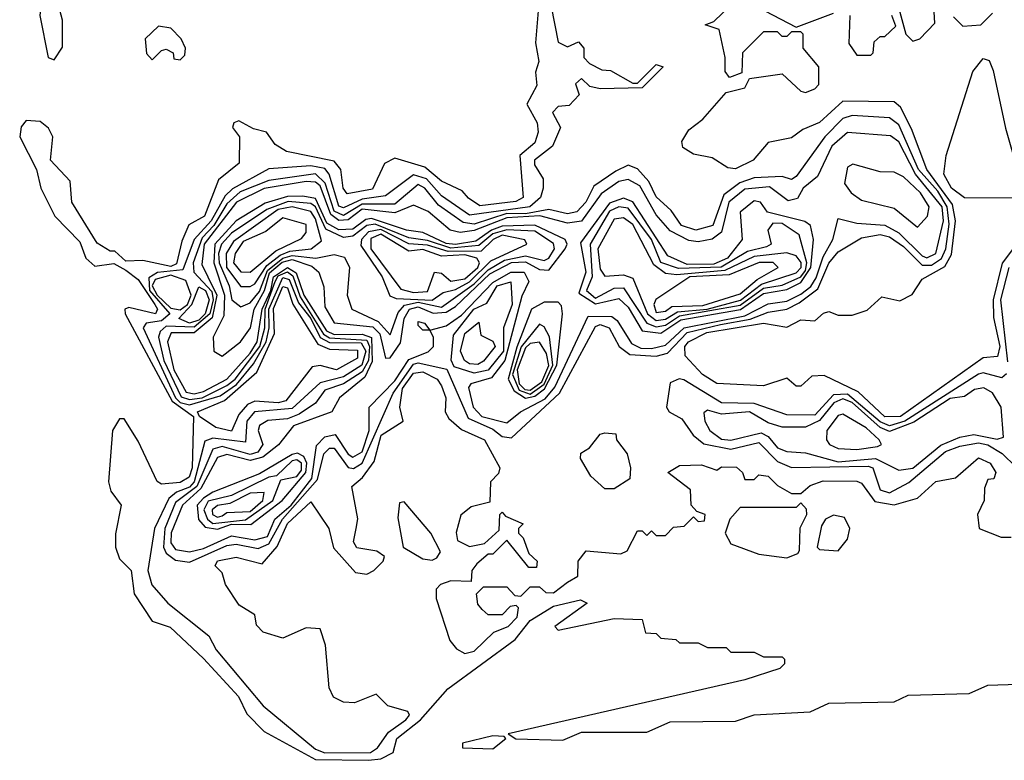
# Model space of a CAD drawing. Extents: x 2889633 to 3052318, y 540750 to 918690.
# Tile 520 of 656: x 2967231 to 2969341, y 836098 to 837686. Entities that reach past the tile are written whole.
import ezdxf

# ---------------------------------------------------------------- set-up
doc = ezdxf.new("R2010")
doc.units = 0

msp = doc.modelspace()

# ---------------------------------------------------------------- linework, layer by layer
at = {"layer": '0CON02XD'}
for points in [[(2967305, 837600), (2967323, 837627), (2967323.3, 837685), (2967311.7, 837728.3), (2967340, 837775), (2967300, 837805), (2967300, 837815), (2967320, 837835), (2967322.5, 837845), (2967320, 837855), (2967305, 837862.5), (2967285, 837847.5), (2967281.2, 837835), (2967290, 837815), (2967290, 837795), (2967282.7, 837777.3), (2967274.2, 837695), (2967292.5, 837605), (2967305, 837600)], [(2968362, 837755), (2968385, 837637.5), (2968405, 837627.5), (2968428.3, 837638.3), (2968440, 837625), (2968440, 837605), (2968451.7, 837591.7), (2968478.3, 837578.3), (2968497, 837577), (2968545, 837550), (2968555, 837550), (2968595, 837590), (2968610, 837585), (2968565, 837540), (2968475, 837537.5), (2968452.5, 837542.5), (2968435, 837560), (2968421.7, 837548.3), (2968430, 837525), (2968408.3, 837501.7), (2968385, 837500), (2968373, 837487), (2968390, 837455), (2968372.5, 837415), (2968334, 837385), (2968334.4, 837374.4), (2968352.5, 837345), (2968352.5, 837325), (2968346.7, 837305), (2968324.2, 837285), (2968195, 837266.9), (2968135, 837308.1), (2968102.9, 837345), (2968075, 837353.3), (2968015, 837308), (2967965, 837301.2), (2967925, 837282.7), (2967915, 837285.8), (2967894.6, 837354.6), (2967885, 837366.7), (2967855, 837372.9), (2967765, 837366.2), (2967687, 837323), (2967671.6, 837308.4), (2967641.5, 837255), (2967605.3, 837214.7), (2967580.7, 837149.3), (2967526.2, 837143.8), (2967507.7, 837132.3), (2967509, 837105), (2967553.1, 837055), (2967535, 837040.4), (2967502.5, 837035), (2967496, 837025), (2967565, 836875.5), (2967575, 836865.3), (2967595, 836860), (2967660.6, 836879.4), (2967695.9, 836904.1), (2967732, 836948), (2967759.5, 836995), (2967765.9, 837025), (2967764.8, 837065), (2967795, 837133.2), (2967808.8, 837128.8), (2967828.6, 837078.6), (2967854.7, 837045), (2967875, 837004.6), (2967895, 836994.1), (2967962.9, 836992.9), (2967972.5, 836975), (2967964.4, 836945), (2967925, 836920), (2967875, 836907.5), (2967815, 836852.2), (2967734.6, 836845.4), (2967717.8, 836825), (2967715, 836780), (2967645, 836788.9), (2967627.9, 836782.1), (2967605, 836695.6), (2967595, 836683.9), (2967567, 836673), (2967550.7, 836659.3), (2967520, 836595), (2967506, 836505), (2967514.3, 836474.3), (2967548.8, 836435), (2967636.7, 836365), (2967652, 836335), (2967752.5, 836215), (2967865, 836122.5), (2967885, 836114.5), (2967982.5, 836115), (2967998, 836125), (2968021.1, 836158.9), (2968058.8, 836185), (2968066.2, 836195), (2968063, 836203), (2968020, 836215), (2967995, 836240), (2967948.8, 836221.2), (2967925, 836223.3), (2967903.6, 836233.6), (2967893.9, 836253.9), (2967886.2, 836345), (2967875, 836380), (2967845, 836382.5), (2967795, 836360), (2967753, 836373), (2967738.3, 836388.3), (2967735, 836410), (2967701.2, 836431.2), (2967672, 836475), (2967665, 836500), (2967650, 836515), (2967655, 836526.2), (2967695, 836533.8), (2967750.7, 836519.3), (2967783.1, 836556.9), (2967805, 836605.6), (2967855, 836652.5), (2967893.3, 836595), (2967903.8, 836553.8), (2967950.7, 836500.7), (2967975, 836497.5), (2967990, 836505), (2968010, 836525), (2968012.5, 836535), (2967996.4, 836546.4), (2967953.8, 836553.8), (2967946.4, 836566.4), (2967952, 836595), (2967956, 836616), (2967942.5, 836685), (2967965.6, 836704.4), (2967990.9, 836739.1), (2968006, 836795), (2968052.5, 836825), (2968045.6, 836855.6), (2968051.1, 836895), (2968075, 836928.5), (2968095, 836931.2), (2968125.4, 836915.4), (2968135, 836901.2), (2968144, 836875), (2968142.5, 836845), (2968150.7, 836830.7), (2968177.5, 836807.5), (2968226.7, 836785), (2968260, 836725), (2968257, 836713), (2968240, 836695), (2968238.3, 836651.7), (2968198.3, 836641.7), (2968176.2, 836623.8), (2968166.4, 836586.4), (2968169.3, 836569.3), (2968195, 836556.7), (2968227, 836563), (2968258.3, 836591.7), (2968260, 836625), (2968265, 836630), (2968271.7, 836621.7), (2968310, 836605), (2968300, 836595), (2968300, 836585), (2968310, 836575), (2968321.7, 836541.7), (2968340, 836525), (2968338.3, 836511.7), (2968321.7, 836511.7), (2968275, 836570), (2968245, 836540), (2968235, 836540), (2968210.7, 836519.3), (2968200, 836505), (2968198.3, 836481.7), (2968155, 836483.3), (2968132.5, 836475), (2968123.3, 836465), (2968123.3, 836445), (2968152.5, 836355), (2968167, 836337), (2968185, 836327.5), (2968205, 836332.5), (2968247, 836373), (2968277.5, 836385), (2968296.7, 836405), (2968300, 836425), (2968295, 836430), (2968281.7, 836428.3), (2968265, 836410), (2968235, 836410), (2968221.7, 836421.7), (2968213, 836433), (2968210, 836455), (2968225, 836470), (2968275, 836470), (2968291.7, 836451.7), (2968305, 836450), (2968325, 836470), (2968345, 836470), (2968358.3, 836458.3), (2968375, 836457.5), (2968405, 836480)], [(2968342, 837705), (2968336.1, 837636.1), (2968343.6, 837596.4), (2968336.4, 837573.6), (2968339.2, 837545), (2968318, 837505), (2968340, 837465), (2968341.9, 837445), (2968335, 837422), (2968302.5, 837395), (2968310, 837305), (2968294.2, 837295.8), (2968217.1, 837287.1), (2968193.1, 837303.1), (2968179.2, 837319.2), (2968135, 837340), (2968099.5, 837369.5), (2968035, 837388.8), (2968012.5, 837377.5), (2967987.2, 837322.8), (2967932.7, 837312.7), (2967924.2, 837325), (2967919.2, 837365), (2967905, 837382.5), (2967803.2, 837403.2), (2967778.3, 837418.3), (2967760, 837445), (2967732, 837452), (2967700.7, 837469.3), (2967690, 837465), (2967687.5, 837455), (2967702.5, 837435), (2967701.7, 837378.3), (2967657.5, 837342.5), (2967627.5, 837265), (2967593.9, 837246.1), (2967578.6, 837211.4), (2967567.3, 837162.7), (2967555, 837156.9), (2967495, 837170), (2967458.3, 837168.3), (2967435, 837190), (2967425, 837190), (2967397, 837207), (2967343.3, 837295), (2967339.5, 837339.5), (2967297.5, 837385), (2967302.5, 837435), (2967293, 837453), (2967275, 837467.5), (2967245, 837470), (2967234.1, 837455.9), (2967231.2, 837435), (2967267.5, 837365), (2967276.2, 837325), (2967306.7, 837265), (2967360, 837210), (2967373.3, 837175), (2967392.5, 837157.5), (2967433, 837163), (2967458.8, 837148.8), (2967485, 837128.8), (2967520.9, 837075), (2967526.5, 837065), (2967522.5, 837055), (2967465, 837068.6), (2967456.7, 837065), (2967457.5, 837055), (2967558.2, 836868.2), (2967603.3, 836835), (2967600.5, 836725), (2967594.2, 836705), (2967575, 836693.5), (2967535, 836690), (2967526.1, 836696.1), (2967485, 836782.5), (2967455, 836830), (2967445, 836830), (2967430, 836805), (2967421.2, 836695), (2967426.2, 836675), (2967448.8, 836645), (2967436.4, 836583.6), (2967436.7, 836555), (2967445, 836530), (2967470, 836505), (2967476.7, 836455), (2967515, 836396.7), (2967553.6, 836383.6), (2967625, 836316.7), (2967700, 836235), (2967717.7, 836197.7), (2967755, 836160), (2967865, 836100), (2967978.3, 836098.3), (2968005, 836101.8), (2968031.2, 836115), (2968039.4, 836145), (2968090, 836185), (2968148.8, 836251.2), (2968292.7, 836357.3), (2968325, 836398.1), (2968375, 836428.9), (2968432.5, 836442.5), (2968446.7, 836435), (2968377.5, 836385), (2968385, 836377.5), (2968505, 836402.5), (2968565, 836400), (2968571.7, 836371.7), (2968595, 836370), (2968605, 836360), (2968637, 836357), (2968645, 836350), (2968685, 836350), (2968705, 836340), (2968745, 836340), (2968755, 836330), (2968805, 836330), (2968825, 836320), (2968865, 836320), (2968870, 836315), (2968870, 836305), (2968860, 836295), (2968785, 836271.2), (2968277.5, 836155), (2968294.5, 836144.5), (2968395, 836141.8), (2968435, 836158.6), (2968575, 836158.9), (2968625, 836181.1), (2968765, 836182.5), (2968804.4, 836195.6), (2968925, 836202.2), (2968965, 836220.9), (2969105, 836223.5), (2969135, 836237.8), (2969265, 836241.9), (2969305, 836259.5), (2969435, 836263.5)], [(2969367.1, 837205), (2969336.2, 837163.8), (2969316.7, 837085), (2969317.6, 837047.6), (2969331.1, 836985), (2969325.8, 836964.2), (2969295, 836960.8), (2969118, 836835), (2969085, 836834.5), (2969027.9, 836887.9), (2968955, 836923.3), (2968928.3, 836921.7), (2968905, 836900), (2968895, 836900), (2968875, 836917.5), (2968825, 836901.2), (2968725, 836906.2), (2968693.8, 836925), (2968656.7, 836965), (2968656, 836985), (2968664, 836995), (2968703.3, 837015), (2968825, 837035.6), (2968875, 837026.7), (2968905, 837042.5), (2968935, 837040), (2968953, 837057), (2968965, 837060), (2968985, 837052.5), (2969015, 837052.5), (2969047, 837063), (2969078.3, 837091.7), (2969117, 837083), (2969143, 837097), (2969165, 837130), (2969213.3, 837156.7), (2969227.7, 837182.3), (2969236.4, 837255), (2969229.9, 837289.9), (2969174.5, 837365), (2969141.8, 837451.8), (2969118.2, 837498.2), (2969105, 837510), (2968995, 837511.2), (2968945, 837465.8), (2968909.3, 837450.7), (2968885, 837432.5), (2968835, 837422.5), (2968802.5, 837385), (2968765, 837366.2), (2968748.3, 837368.3), (2968715, 837390), (2968675, 837397.5), (2968651.7, 837411.7), (2968650, 837425), (2968665, 837450), (2968695, 837472.5), (2968745, 837530), (2968785, 837540), (2968795, 837560), (2968865, 837570), (2968905, 837532.5), (2968915, 837530), (2968935, 837537.5), (2968943, 837547), (2968943.3, 837585), (2968910, 837625), (2968910, 837655), (2968905, 837660), (2968885, 837660), (2968875, 837650), (2968865, 837650), (2968855, 837660), (2968825, 837660), (2968780, 837615), (2968778.3, 837571.7), (2968751.7, 837561.7), (2968742.5, 837575), (2968742.5, 837605), (2968730, 837665), (2968700, 837675), (2968718.3, 837681.7), (2968755, 837716.7)], [(2968827.5, 837705), (2968895, 837670), (2968975, 837700)], [(2969115, 837710), (2969130, 837655), (2969145, 837640), (2969160, 837645), (2969191.7, 837678.3), (2969190, 837715)], [(2969231.7, 837691.7), (2969251.7, 837671.7), (2969290, 837675), (2969315, 837700)], [(2969010, 837695), (2969007.5, 837635), (2969025, 837610), (2969055, 837610), (2969060, 837615), (2969061.7, 837638.3), (2969075, 837650), (2969085, 837650), (2969108.3, 837671.7), (2969100, 837695)], [(2967575, 837600), (2967585, 837610), (2967586.7, 837625), (2967577.5, 837645), (2967555, 837667.5), (2967528.3, 837671.7), (2967500, 837645), (2967503, 837613), (2967515, 837600), (2967535, 837620), (2967545, 837622.5), (2967560, 837615), (2967561.7, 837601.7), (2967575, 837600)], [(2969365, 837303.3), (2969255, 837304), (2969227.5, 837325), (2969210.8, 837355), (2969216, 837395), (2969273.3, 837575), (2969295, 837602.5), (2969308.3, 837598.3), (2969317, 837577), (2969343, 837453), (2969363, 837383), (2969370, 837375), (2969380, 837315), (2969365, 837303.3)], [(2967595, 836523.3), (2967675, 836558.8), (2967695, 836561.5), (2967742.1, 836552.1), (2967765, 836562.5), (2967794.6, 836615), (2967869.6, 836700.4), (2967883.1, 836755), (2967895, 836767.5), (2967905, 836767.5), (2967935, 836725.7), (2967946.4, 836723.6), (2967964.7, 836735.3), (2968031.2, 836885), (2968075, 836947.1), (2968085, 836950.4), (2968146.4, 836936.4), (2968191.7, 836831.7), (2968245, 836807.8), (2968265, 836792.5), (2968285, 836789.2), (2968387.5, 836885), (2968465, 837028), (2968475, 837032.5), (2968493.8, 837025), (2968515.6, 836985.6), (2968538.1, 836968.1), (2968595, 836964.3), (2968619.2, 836970.8), (2968661.4, 837015), (2968732.7, 837032.7), (2968796.3, 837043.7), (2968835, 837059.1), (2968875, 837065.5), (2968901.3, 837078.7), (2968940.9, 837109.1), (2968965, 837163.8), (2968985, 837188), (2969035, 837218), (2969075, 837225.6), (2969095, 837220.6), (2969125, 837200), (2969165, 837159.5), (2969185, 837159.6), (2969206.3, 837173.7), (2969215.4, 837195), (2969222.4, 837247.6), (2969218.2, 837285), (2969198, 837318), (2969156.9, 837365), (2969115, 837460.8), (2969095, 837475.8), (2969015, 837480.8), (2968995, 837474), (2968955.8, 837435), (2968895, 837350), (2968885, 837343.3), (2968865, 837350), (2968805, 837346.9), (2968773.8, 837336.2), (2968739.8, 837310.2), (2968716.2, 837245), (2968680, 837235), (2968648.8, 837245), (2968626.9, 837276.9), (2968595, 837306.2), (2968578.9, 837338.9), (2968555, 837366.2), (2968535, 837374), (2968508.7, 837361.3), (2968461.1, 837328.9), (2968444, 837295), (2968425, 837274.2), (2968405, 837270), (2968365, 837279.1), (2968315, 837270), (2968275, 837270.2), (2968205, 837247.7), (2968181.2, 837251.2), (2968128.5, 837288.5), (2968099.4, 837325), (2968085, 837332.9), (2968035, 837290.5), (2967965, 837290.3), (2967925, 837266.2), (2967905, 837275.6), (2967885.7, 837335.7), (2967865, 837355.5), (2967765, 837341.2), (2967703.4, 837316.6), (2967675, 837290.9), (2967647.5, 837245), (2967622.1, 837217.9), (2967602.9, 837165), (2967604.6, 837144.6), (2967643.2, 837103.2), (2967645.9, 837085), (2967638.4, 837055), (2967605, 837026.7), (2967545, 837028.8), (2967532.3, 837017.7), (2967528.9, 837005), (2967540.4, 836955), (2967577.3, 836877.3), (2967595, 836871.4), (2967622, 836875), (2967675, 836901.8), (2967692.7, 836915), (2967745.7, 836985), (2967756.2, 837025), (2967757.4, 837065), (2967778.9, 837125), (2967785, 837136.6), (2967805, 837145.2), (2967816.5, 837136.5), (2967831.8, 837091.8), (2967881.8, 837011.8), (2967895, 837003.8), (2967975, 836998.7), (2967980.9, 836985), (2967978.8, 836955), (2967965, 836931.3), (2967925, 836905.4), (2967885, 836891.4), (2967865, 836863.8), (2967829.9, 836840.1), (2967805, 836830), (2967763, 836827), (2967745, 836816.2), (2967742, 836805), (2967751.9, 836775), (2967741.1, 836758.9), (2967725, 836754), (2967665, 836770.8), (2967644.7, 836765.3), (2967610.9, 836685), (2967565, 836650.6), (2967542.3, 836595), (2967539.6, 836555), (2967545, 836542), (2967565, 836527.5), (2967595, 836523.3)], [(2967595, 836545.4), (2967625, 836552.3), (2967685, 836579.6), (2967735, 836570.8), (2967761.8, 836578.2), (2967777.9, 836615), (2967812.8, 836645), (2967857.3, 836702.7), (2967867.2, 836772.8), (2967885, 836791.4), (2967906.9, 836796.9), (2967935, 836754.3), (2967945, 836748.1), (2967965, 836759.4), (2967979.7, 836805), (2967980, 836855), (2968035, 836911.8), (2968065, 836957.5), (2968106, 836974), (2968117.5, 836985), (2968117.5, 837005), (2968110, 837020), (2968095, 837020), (2968085, 837030), (2968085, 837038.8), (2968098.8, 837035), (2968110, 837020), (2968145, 837029.4), (2968177.8, 837052.2), (2968245, 837122.5), (2968283.1, 837145), (2968311.9, 837145), (2968321.9, 837125), (2968306.9, 837093.1), (2968270.6, 836955), (2968241.8, 836918.2), (2968197.5, 836905), (2968192.7, 836897.3), (2968203.1, 836855), (2968221.2, 836835), (2968275, 836822), (2968303.8, 836845), (2968356.8, 836873.2), (2968378, 836898), (2968449.4, 837050.6), (2968499.8, 837049.8), (2968511.2, 837041.2), (2968541.8, 836991.8), (2968561.6, 836981.6), (2968585, 836980.8), (2968615, 836987.9), (2968655, 837025.3), (2968785, 837050.7), (2968835, 837076.8), (2968875, 837082.5), (2968905, 837097.3), (2968926.1, 837113.9), (2968937.4, 837132.6), (2968952.6, 837177.4), (2968973.3, 837215), (2968985, 837260), (2969025, 837249.4), (2969085, 837245.4), (2969115, 837229.1), (2969165, 837180), (2969175, 837175.6), (2969194.2, 837185), (2969210.7, 837255), (2969207.8, 837285), (2969150.3, 837355), (2969115, 837424.2), (2969097, 837437), (2969005, 837444), (2968971.4, 837415), (2968940.3, 837349.7), (2968910, 837325), (2968897.4, 837302.6), (2968877.4, 837297.4), (2968837.4, 837327.4), (2968785, 837322.9), (2968750.4, 837295), (2968735, 837230.6), (2968715, 837215.6), (2968685, 837209.4), (2968665, 837212.2), (2968625, 837233.1), (2968595, 837267.5), (2968559.7, 837329.7), (2968535, 837343.3), (2968515, 837338.9), (2968477.1, 837312.9), (2968435, 837253.8), (2968405, 837250), (2968345.3, 837265.3), (2968275, 837261.3), (2968205, 837234.1), (2968175, 837230), (2968153.3, 837235), (2968106, 837275), (2968075, 837288.6), (2968035, 837272.1), (2967965, 837279.7), (2967935, 837256.7), (2967915, 837255.3), (2967897.9, 837267.9), (2967875, 837329.5), (2967865, 837337.3), (2967845, 837338.8), (2967755, 837323.8), (2967695.5, 837295), (2967626.8, 837205), (2967621.2, 837161.2), (2967634.5, 837135), (2967653.3, 837095), (2967643.3, 837046.7), (2967605, 837014.5), (2967555.7, 837014.3), (2967547.8, 836995), (2967561.6, 836935), (2967587.7, 836887.7), (2967605, 836884), (2967625, 836889.1), (2967675, 836915.6), (2967725, 836970.8), (2967739.7, 836995), (2967750.5, 837065), (2967769.4, 837105), (2967775.1, 837134.9), (2967805, 837154.3), (2967823.3, 837143.3), (2967840.3, 837095), (2967888.6, 837018.6), (2967905, 837011.3), (2967965, 837011.5), (2967984.8, 837004.8), (2967986.6, 836953.4), (2967970.7, 836919.3), (2967916.7, 836875), (2967900, 836845), (2967818, 836815), (2967785.4, 836774.6), (2967752.1, 836747.9), (2967725, 836740.7), (2967675, 836753.5), (2967655, 836747.1), (2967619.4, 836680.6), (2967580, 836645), (2967555.7, 836585.7), (2967554.7, 836564.7), (2967565, 836550.5), (2967595, 836545.4)], [(2969155, 837241.2), (2969175.8, 837265), (2969179.4, 837285), (2969160.9, 837315), (2969125, 837348.9), (2969105, 837359.2), (2969075, 837360), (2969015.8, 837375.8), (2969005, 837370), (2968998.6, 837335), (2969012.5, 837315), (2969035, 837299.2), (2969105, 837282), (2969155, 837241.2)], [(2968015, 836960), (2968025, 836961.2), (2968047, 836993), (2968054.6, 837045), (2968066.7, 837065), (2968085, 837070.3), (2968116.8, 837056.8), (2968145, 837059.1), (2968165, 837071.1), (2968238.8, 837141.2), (2968284.8, 837165.2), (2968315, 837167.1), (2968345, 837150.5), (2968365, 837148.6), (2968400, 837195), (2968404.2, 837205), (2968400, 837215), (2968335, 837245.2), (2968265, 837243), (2968242.1, 837235), (2968208.7, 837211.3), (2968165, 837204.1), (2968145, 837206.2), (2968095, 837230), (2968060, 837235), (2967985, 837259.4), (2967972.7, 837257.3), (2967945, 837237.1), (2967915, 837235.3), (2967889.4, 837249.4), (2967865, 837302.9), (2967837.8, 837307.8), (2967805, 837306.9), (2967757.4, 837292.6), (2967695, 837254.5), (2967649.3, 837205), (2967646.9, 837165), (2967670.3, 837095), (2967668.8, 837051.2), (2967645.5, 837005), (2967647.1, 836975), (2967665, 836964.3), (2967704.4, 836995), (2967725.4, 837025), (2967733.9, 837065), (2967755.9, 837105), (2967766.5, 837143.5), (2967793.9, 837166.1), (2967815, 837171.7), (2967857.3, 837157.3), (2967872, 837145), (2967883, 837113), (2967885, 837070), (2967905, 837035.7), (2967987.8, 837027.8), (2968002.7, 837012.7), (2968015, 836960)], [(2968605, 837013.9), (2968647.7, 837042.3), (2968775.2, 837064.8), (2968825, 837098.8), (2968875, 837107.6), (2968905, 837122.8), (2968926.5, 837155), (2968932.2, 837215), (2968925.7, 837245), (2968913.5, 837253.5), (2968833.1, 837273.1), (2968818, 837295), (2968805, 837297.3), (2968775, 837273.3), (2968778.8, 837215), (2968747.8, 837175), (2968718.5, 837161.5), (2968661.4, 837161.4), (2968619.7, 837179.7), (2968545, 837295.6), (2968525, 837303.6), (2968495, 837292.3), (2968432.5, 837207.5), (2968444.1, 837145), (2968429.3, 837099.3), (2968465, 837076.9), (2968515, 837088.1), (2968535, 837069.4), (2968565, 837018.6), (2968605, 837013.9)], [(2968025, 837010), (2968042.1, 837057.9), (2968055.9, 837074.1), (2968085, 837080), (2968135, 837069.6), (2968205, 837120), (2968235, 837150), (2968269.9, 837170.1), (2968315, 837179.6), (2968355, 837170), (2968365, 837174.4), (2968376.7, 837195), (2968375, 837205.8), (2968335, 837232.7), (2968275, 837235.7), (2968245, 837227.1), (2968215, 837201.6), (2968155, 837196.3), (2968105, 837212.8), (2968065, 837218.2), (2967992.6, 837247.4), (2967975, 837244.6), (2967945, 837221.9), (2967925, 837218.9), (2967887.1, 837237.1), (2967865, 837284.4), (2967855, 837292.1), (2967806.4, 837296.4), (2967760.8, 837279.2), (2967685, 837228.2), (2967663.8, 837205), (2967656.9, 837185), (2967658.4, 837165), (2967680, 837115), (2967685.7, 837085.7), (2967705, 837070), (2967725, 837079.2), (2967745, 837103.5), (2967761.8, 837148.2), (2967795, 837174.4), (2967815, 837180.7), (2967865.6, 837174.4), (2967905, 837182.5), (2967927.1, 837177.1), (2967937.5, 837155), (2967932.5, 837095), (2967942.5, 837065), (2967999.2, 837039.2), (2968025, 837010)], [(2967705, 837114), (2967725, 837114.2), (2967735, 837120), (2967760.8, 837159.2), (2967789, 837181), (2967810.1, 837189.9), (2967855.4, 837194.6), (2967878.1, 837211.9), (2967865, 837259.2), (2967855, 837274.4), (2967815, 837284.6), (2967785, 837278.7), (2967689.5, 837210.5), (2967673.6, 837185), (2967674.6, 837155), (2967705, 837114)], [(2968595, 837027.3), (2968615, 837030.9), (2968645, 837051), (2968775, 837073.9), (2968825, 837110), (2968865, 837116.7), (2968904.5, 837135), (2968915, 837148.1), (2968917.8, 837165), (2968901.2, 837225), (2968865, 837248.9), (2968845, 837249.4), (2968834.2, 837235), (2968841.2, 837205), (2968831.3, 837198.7), (2968790.7, 837189.3), (2968734.4, 837155.6), (2968642.6, 837152.6), (2968605, 837165.6), (2968584.5, 837215), (2968535, 837281.9), (2968515, 837284.5), (2968495, 837275.5), (2968453.6, 837205), (2968457.5, 837135), (2968445.5, 837105), (2968465, 837088.9), (2968505, 837110.6), (2968525, 837110.8), (2968575, 837035.5), (2968595, 837027.3)], [(2967725, 837144.3), (2967779.8, 837190.2), (2967835, 837216.7), (2967845, 837230), (2967845, 837246.7), (2967795, 837261.2), (2967758.3, 837231.7), (2967709.9, 837210.1), (2967692.7, 837185), (2967689.5, 837165), (2967705, 837145.6), (2967725, 837144.3)], [(2968595, 837040.7), (2968615, 837044), (2968640.4, 837059.6), (2968703.8, 837065), (2968775.2, 837084.8), (2968820.8, 837119.2), (2968895, 837143.1), (2968905.3, 837155), (2968905.3, 837165.3), (2968895, 837180), (2968875, 837185.8), (2968805, 837178.2), (2968741.9, 837148.1), (2968638.9, 837138.9), (2968615, 837141.8), (2968590.1, 837160.1), (2968545, 837246.9), (2968525, 837260.8), (2968505, 837258.6), (2968469.5, 837195), (2968475, 837151.2), (2968485, 837136.2), (2968525, 837138.6), (2968545, 837132), (2968576.2, 837055), (2968595, 837040.7)], [(2968115, 837084.6), (2968138.8, 837101.2), (2968165, 837107.3), (2968195, 837123.7), (2968240.8, 837169.2), (2968317.5, 837205), (2968313.6, 837213.6), (2968265, 837223.8), (2968245.6, 837215), (2968220.2, 837189.8), (2968148.9, 837188.9), (2968105, 837202.8), (2968065, 837205.3), (2968005, 837236.2), (2967978.8, 837231.2), (2967963.5, 837215), (2967961.8, 837201.8), (2968008.1, 837135), (2968024.2, 837094.2), (2968038.1, 837088.1), (2968115, 837084.6)], [(2968075, 837101.3), (2968105, 837103.5), (2968120, 837145), (2968135, 837142.5), (2968155, 837125.6), (2968185, 837130.3), (2968213.1, 837155), (2968216.5, 837165), (2968210.8, 837175), (2968185, 837182.1), (2968135, 837178.8), (2968095, 837193.2), (2968065, 837190), (2968005, 837225.8), (2967983.3, 837216.7), (2967983.6, 837195), (2968047.9, 837107.9), (2968075, 837101.3)], [(2968595, 837058), (2968615, 837061.1), (2968628.7, 837071.3), (2968695, 837073.3), (2968775, 837098.5), (2968810.9, 837129.1), (2968856.2, 837155), (2968845.4, 837165.4), (2968815.4, 837165.4), (2968751.3, 837138.7), (2968667.1, 837135), (2968594.2, 837085.8), (2968590, 837075), (2968595, 837058)], [(2969350.4, 837155), (2969332.8, 837085), (2969347.4, 836952.6)], [(2967575, 837064.2), (2967590.6, 837075), (2967598.7, 837095), (2967586.9, 837126.9), (2967555, 837138.1), (2967521.4, 837128.6), (2967515.3, 837115), (2967525.7, 837095), (2967555, 837067.3), (2967575, 837064.2)], [(2967595, 837035.4), (2967572, 837045), (2967599.7, 837075), (2967615, 837113.1), (2967629.1, 837105), (2967637, 837085), (2967628.8, 837055), (2967615, 837041.6), (2967595, 837035.4)], [(2967685, 836804.2), (2967651.7, 836811.7), (2967616.7, 836835), (2967612.5, 836845), (2967670.2, 836869.8), (2967739.5, 836930.5), (2967777.1, 837012.9), (2967775, 837067.1), (2967795, 837113.8), (2967805, 837111.2), (2967816.2, 837076.2), (2967870.1, 836990.1), (2967895, 836979.5), (2967955, 836977.5), (2967955, 836960), (2967910, 836935), (2967875, 836944.3), (2967858.1, 836941.9), (2967801.1, 836868.9), (2967785, 836864.5), (2967735, 836868.1), (2967719.1, 836860.9), (2967700.7, 836839.3), (2967685, 836804.2)], [(2968205, 836927.9), (2968161.7, 836941.7), (2968155.7, 836955.7), (2968160.6, 837009.4), (2968204.5, 837065), (2968231.9, 837078.1), (2968254.5, 837115), (2968283.6, 837123.6), (2968286.2, 837075), (2968267.5, 837025), (2968267.8, 836975), (2968235, 836934.5), (2968205, 836927.9)], [(2968315, 836874.7), (2968335, 836879), (2968355.4, 836894.6), (2968382.2, 836945), (2968394, 837055), (2968392.3, 837072.3), (2968385, 837080), (2968355, 837080), (2968327.8, 837065), (2968296.4, 836983.6), (2968277.9, 836915), (2968290.6, 836890.6), (2968315, 836874.7)], [(2968213, 836947), (2968195, 836948.1), (2968184.4, 836955), (2968175.7, 836975), (2968185, 837013.3), (2968215, 837037.5), (2968219.3, 837009.3), (2968245, 836996.7), (2968250, 836985), (2968225, 836954), (2968213, 836947)], [(2968325, 836883.5), (2968355.1, 836904.9), (2968373.5, 836945), (2968366.2, 837006.2), (2968355, 837027.5), (2968345, 837033.3), (2968305.5, 836984.5), (2968287.2, 836925), (2968301.5, 836891.5), (2968325, 836883.5)], [(2968325, 836891.9), (2968350.2, 836909.8), (2968364.7, 836944.7), (2968360, 836970), (2968344.5, 836994.5), (2968325, 836991.8), (2968315, 836982.7), (2968296.8, 836935), (2968301.2, 836905), (2968313.4, 836893.4), (2968325, 836891.9)], [(2969345, 836926.7), (2969335, 836918), (2969295, 836929.2), (2969285, 836925.7), (2969127.8, 836825), (2969095, 836815.4), (2969075, 836824), (2969005, 836883.4), (2968975, 836881.5), (2968935, 836837.8), (2968875, 836838.6), (2968805, 836863.3), (2968735, 836864.3), (2968654.1, 836914.1), (2968643.9, 836916.1), (2968625, 836907.5), (2968616.7, 836855), (2968622.5, 836845), (2968650, 836830), (2968673.8, 836795), (2968696.9, 836776.9), (2968755, 836765.5), (2968815, 836779.4), (2968855, 836738.6), (2968885, 836725.7), (2969049.1, 836729.1), (2969058.8, 836725), (2969075, 836678), (2969095, 836671.4), (2969136.3, 836693.7), (2969215, 836760), (2969245, 836771.9), (2969285, 836779.1), (2969305, 836774.5), (2969336.2, 836756.2), (2969365, 836727.5)], [(2969115, 836720), (2969145, 836724.5), (2969205, 836773.6), (2969245, 836791.2), (2969275, 836796.5), (2969325, 836786.9), (2969338.9, 836791.1), (2969333.6, 836855), (2969315, 836886), (2969296.8, 836896.8), (2969277.1, 836892.9), (2969255, 836878), (2969225, 836873.8), (2969146.6, 836823.4), (2969095, 836802.9), (2969075, 836811.4), (2969015, 836865.3), (2968995, 836872.8), (2968975.7, 836864.3), (2968945, 836826.9), (2968915, 836812.5), (2968865, 836812.5), (2968835, 836822), (2968795, 836845.5), (2968735, 836840.6), (2968705, 836848.8), (2968696.7, 836843.3), (2968698.8, 836825), (2968710, 836805), (2968735, 836786.7), (2968755, 836784.5), (2968820, 836800), (2968835, 836792.5), (2968855, 836768), (2968875, 836760), (2968915, 836757.5), (2968985, 836738.4), (2969065, 836745.3), (2969115, 836720)], [(2969025, 836764.7), (2969068.9, 836771.1), (2969077.5, 836775), (2969072.2, 836785), (2969045, 836811.1), (2968995, 836840.6), (2968985, 836837.5), (2968960.5, 836805), (2968959.4, 836785), (2968966, 836775), (2968985, 836766.5), (2969025, 836764.7)], [(2968505, 836680), (2968485, 836680), (2968455, 836707.5), (2968432.5, 836745), (2968433.6, 836756.4), (2968451.7, 836768.3), (2968475, 836797.5), (2968485, 836800), (2968508.3, 836798.3), (2968510, 836785), (2968532.5, 836755), (2968540, 836725), (2968538.3, 836701.7), (2968505, 836680)], [(2967655, 836594.1), (2967685, 836604.2), (2967726.5, 836603.5), (2967793.5, 836655), (2967844.2, 836715), (2967846.5, 836735), (2967839.9, 836749.9), (2967826.7, 836756.7), (2967815, 836754), (2967745, 836712.1), (2967645, 836673.1), (2967625, 836660), (2967611.8, 836645), (2967614.5, 836614.5), (2967628.3, 836598.3), (2967655, 836594.1)], [(2967645, 836606.1), (2967715, 836614.1), (2967773.5, 836655), (2967790.5, 836699.5), (2967825, 836706.5), (2967835, 836720), (2967835, 836735.6), (2967825, 836742.1), (2967815, 836740), (2967781.7, 836708.3), (2967765, 836705.5), (2967685, 836666.2), (2967635, 836653.5), (2967625.4, 836635), (2967633.8, 836615), (2967645, 836606.1)], [(2968405, 836480), (2968427, 836493), (2968427.5, 836525), (2968445, 836547.5), (2968519.3, 836540.7), (2968533, 836547), (2968555, 836590), (2968565, 836590), (2968575, 836580), (2968585, 836590), (2968595, 836580), (2968615, 836580), (2968631.7, 836598.3), (2968655, 836600), (2968675, 836620), (2968685, 836610), (2968698.3, 836611.7), (2968700, 836625), (2968681.7, 836631.7), (2968670, 836645), (2968668.3, 836678.3), (2968620, 836715), (2968645, 836730), (2968691.7, 836731.7), (2968725, 836720), (2968735, 836727.5), (2968767, 836727), (2968780, 836715), (2968785, 836700), (2968805, 836700), (2968815, 836710), (2968835, 836707.5), (2968855, 836687.5), (2968885, 836670), (2968905, 836670), (2968925, 836687.5), (2968952.3, 836697.7), (2969025, 836696.7), (2969035, 836692.5), (2969063.1, 836653.1), (2969105, 836645.7), (2969155, 836660), (2969194.2, 836695.8), (2969235.9, 836704.1), (2969285, 836746.7), (2969310, 836735), (2969322.5, 836715), (2969318.3, 836701.7), (2969305, 836700), (2969298.3, 836681.7), (2969297.5, 836655), (2969283.3, 836625), (2969286.7, 836595), (2969333.6, 836576.4), (2969355, 836576.7)], [(2967655, 836619.4), (2967665, 836622.7), (2967675, 836629.2), (2967725, 836631.3), (2967752.2, 836655), (2967755, 836672.5), (2967725, 836671.1), (2967681.5, 836648.5), (2967655, 836644.2), (2967643.3, 836635), (2967644.5, 836625), (2967655, 836619.4)], [(2968115, 836527.5), (2968125, 836532.5), (2968132.5, 836545), (2968112, 836585), (2968055, 836652.5), (2968045, 836650), (2968041.7, 836618.3), (2968052.5, 836555), (2968095, 836530), (2968115, 836527.5)], [(2968875, 836532.5), (2968898.3, 836541.7), (2968901.7, 836548.3), (2968903.6, 836596.4), (2968917.5, 836625), (2968916.7, 836636.7), (2968905, 836650), (2968895, 836640), (2968775, 836640), (2968752.5, 836615), (2968742.5, 836585), (2968755, 836562.5), (2968815, 836540), (2968875, 836532.5)], [(2968985, 836547.5), (2969005, 836572.5), (2969010, 836595), (2968998.6, 836618.6), (2968975, 836623.8), (2968957.5, 836615), (2968949.3, 836600.7), (2968940, 836555), (2968945, 836550), (2968985, 836547.5)], [(2968245, 836123.1), (2968272.5, 836145), (2968269.3, 836149.3), (2968245, 836150.6), (2968180, 836135), (2968180, 836125), (2968245, 836123.1)]]:
    msp.add_lwpolyline(points, dxfattribs=at)

doc.saveas('drawing.dxf')
